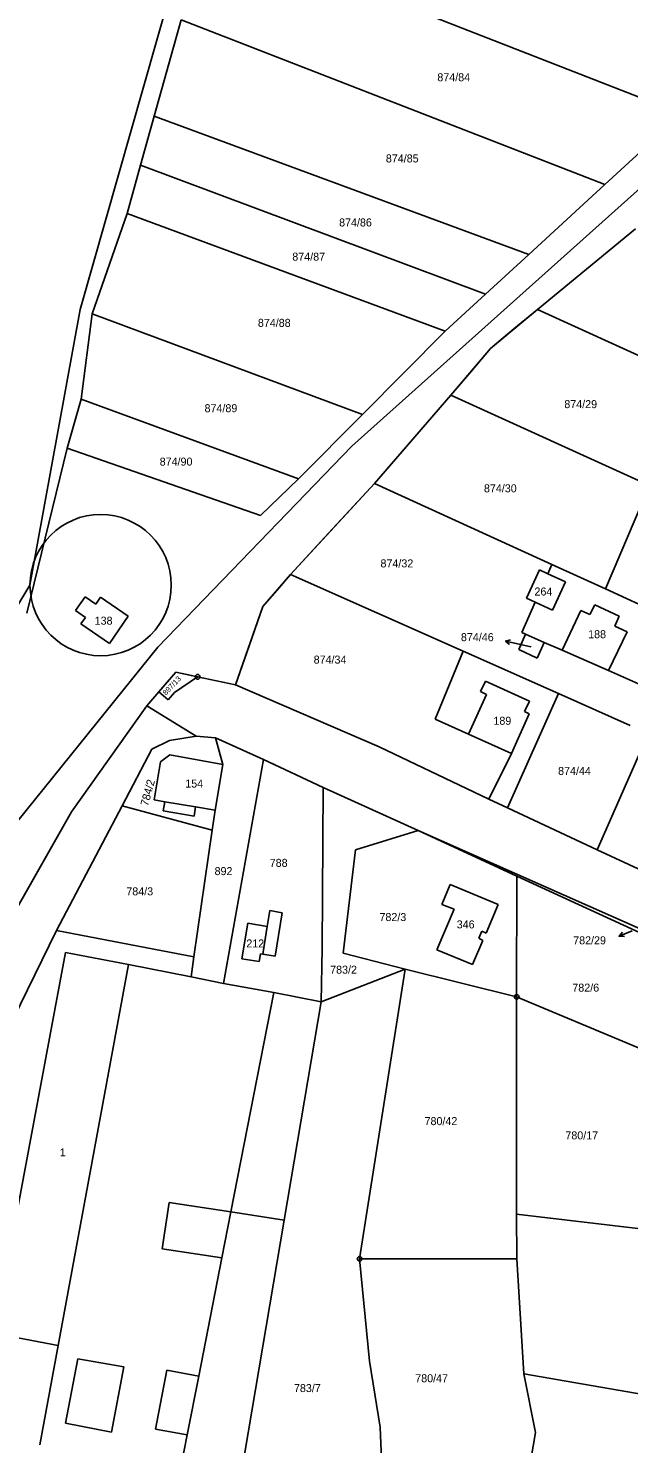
# Model space of a CAD drawing. Extents: x -593358 to -590116, y -1072518 to -1068420.
# Drawn here: x -592023.7 to -591896.3, y -1070275.6 to -1069975 of the extents above; entities that cross this region are included whole.
import ezdxf

# ---------------------------------------------------------------- set-up
doc = ezdxf.new("R2010")
doc.units = 0
for name, color, linetype in [('Parcela KN', 7, 'Continuous'), ('Parcela ZE', 7, 'Continuous'), ('Parcelní číslo', 7, 'Continuous'), ('Parcelní číslo_stavební', 7, 'Continuous'), ('stavby - vnitřní kresba', 7, 'Continuous'), ('Stavebky', 7, 'Continuous'), ('Vnitřní obvod', 7, 'Continuous'), ('Vrstva 16', 7, 'Continuous'), ('Vrstva 24', 7, 'Continuous'), ('Železnice', 7, 'Continuous')]:
    doc.layers.add(name, color=color, linetype=linetype)

msp = doc.modelspace()

# ---------------------------------------------------------------- linework, layer by layer
at = {"layer": 'Parcela KN'}
for p, q in [((-591885.02, -1069993.12), (-591901.38, -1070008.15)), ((-591901.38, -1070008.15), (-591917.53, -1070022.98)), ((-591894.84, -1070017.56), (-591915.67, -1070034.67)), ((-591917.53, -1070022.98), (-591926.72, -1070031.42)), ((-591926.72, -1070031.42), (-591935.25, -1070039.25)), ((-591915.67, -1070034.67), (-591925.64, -1070042.95)), ((-591915.67, -1070034.67), (-591874.1, -1070053.66)), ((-591935.25, -1070039.25), (-591952.8, -1070056.96)), ((-591925.64, -1070042.95), (-591934.03, -1070052.86)), ((-591934.03, -1070052.86), (-591950.26, -1070071.63)), ((-591934.03, -1070052.86), (-591891.93, -1070072.03)), ((-591952.8, -1070056.96), (-591966.39, -1070070.67)), ((-592015.51, -1070064.15), (-592024.09, -1070099.19)), ((-591974.47, -1070078.44), (-592015.51, -1070064.15)), ((-591966.39, -1070070.67), (-591974.47, -1070078.44)), ((-591950.26, -1070071.63), (-591968.07, -1070090.95)), ((-591912.6, -1070088.84), (-591950.26, -1070071.63)), ((-591891.93, -1070072.03), (-591901.24, -1070094.03)), ((-591968.07, -1070090.95), (-591973.98, -1070097.75)), ((-591968.07, -1070090.95), (-591931.47, -1070107.24)), ((-591918.01, -1070095.98), (-591915.25, -1070089.97)), ((-591915.25, -1070089.97), (-591913.46, -1070090.78)), ((-591913.46, -1070090.78), (-591912.6, -1070088.84)), ((-591913.46, -1070090.78), (-591909.71, -1070092.49)), ((-591901.24, -1070094.03), (-591912.6, -1070088.84)), ((-591909.71, -1070092.49), (-591912.49, -1070098.52)), ((-591885.95, -1070101.02), (-591901.24, -1070094.03)), ((-592013.75, -1070098.61), (-592011.66, -1070095.73)), ((-592011.66, -1070095.73), (-592009.44, -1070097.25)), ((-592009.44, -1070097.25), (-592008.39, -1070095.79)), ((-592008.39, -1070095.79), (-592002.52, -1070099.8)), ((-591918.98, -1070103.29), (-591916.14, -1070096.84)), ((-591916.14, -1070096.84), (-591918.01, -1070095.98)), ((-591912.49, -1070098.52), (-591916.14, -1070096.84)), ((-592011.62, -1070100.12), (-592013.75, -1070098.61)), ((-592012.61, -1070101.42), (-592011.62, -1070100.12)), ((-592002.52, -1070099.8), (-592006.52, -1070105.62)), ((-591973.98, -1070097.75), (-591979.77, -1070114.41)), ((-592006.52, -1070105.62), (-592012.61, -1070101.42)), ((-591918.21, -1070103.63), (-591918.98, -1070103.29)), ((-591918.21, -1070103.63), (-591919.62, -1070106.91)), ((-591914.24, -1070105.38), (-591918.21, -1070103.63)), ((-591915.74, -1070108.73), (-591914.24, -1070105.38)), ((-591910.46, -1070107.05), (-591914.24, -1070105.38)), ((-591937.36, -1070121.65), (-591931.47, -1070107.24)), ((-591931.47, -1070107.24), (-591911.21, -1070116.26)), ((-591919.62, -1070106.91), (-591915.74, -1070108.73)), ((-591900.62, -1070111.38), (-591910.46, -1070107.05)), ((-591992.44, -1070111.73), (-591996.05, -1070115.88)), ((-591987.8, -1070112.71), (-591992.44, -1070111.73)), ((-591892.33, -1070115.04), (-591900.62, -1070111.38)), ((-591992.74, -1070116.02), (-591987.8, -1070112.71)), ((-591979.77, -1070114.41), (-591987.8, -1070112.71)), ((-591979.77, -1070114.41), (-591949.24, -1070127.58)), ((-591996.05, -1070115.88), (-591998.62, -1070118.84)), ((-591996.05, -1070115.88), (-591994.04, -1070117.57)), ((-591994.04, -1070117.57), (-591992.74, -1070116.02)), ((-591911.21, -1070116.26), (-591922.05, -1070140.54)), ((-591911.21, -1070116.26), (-591895.97, -1070123.04)), ((-592014.58, -1070141.38), (-591998.62, -1070118.84)), ((-591988.15, -1070125.32), (-591998.62, -1070118.84)), ((-591930.31, -1070124.84), (-591937.36, -1070121.65)), ((-591993.79, -1070126.22), (-591997.49, -1070128.02)), ((-591988.15, -1070125.32), (-591993.79, -1070126.22)), ((-591984.03, -1070125.67), (-591988.15, -1070125.32)), ((-591973.84, -1070130.28), (-591984.03, -1070125.67)), ((-591984.03, -1070125.67), (-591982.48, -1070131.28)), ((-591921.19, -1070128.95), (-591930.31, -1070124.84)), ((-591892.09, -1070124.64), (-591902.99, -1070149.42)), ((-591997.49, -1070128.02), (-592003.83, -1070140.09)), ((-591995.71, -1070130.72), (-591993.72, -1070129.24)), ((-591993.72, -1070129.24), (-591982.48, -1070131.28)), ((-591982.3, -1070177.79), (-591973.84, -1070130.28)), ((-591973.84, -1070130.28), (-591961.17, -1070136.2)), ((-591949.24, -1070127.58), (-591925.99, -1070138.7)), ((-591921.19, -1070128.95), (-591925.99, -1070138.7)), ((-591997, -1070138.84), (-591995.71, -1070130.72)), ((-591982.48, -1070131.28), (-591984.09, -1070141.04)), ((-591961.35, -1070170.4), (-591961.17, -1070136.2)), ((-591961.17, -1070136.2), (-591941.01, -1070145.36)), ((-591994.78, -1070139.22), (-591997, -1070138.84)), ((-591995.11, -1070141.14), (-591994.78, -1070139.22)), ((-591925.99, -1070138.7), (-591922.05, -1070140.54)), ((-592042.34, -1070190.29), (-592014.58, -1070141.38)), ((-592003.83, -1070140.09), (-592017.75, -1070166.6)), ((-592003.83, -1070140.09), (-591984.71, -1070145.29)), ((-591988.56, -1070142.26), (-591995.11, -1070141.14)), ((-591988.23, -1070140.33), (-591988.56, -1070142.26)), ((-591984.09, -1070141.04), (-591988.23, -1070140.33)), ((-591984.71, -1070145.29), (-591984.09, -1070141.04)), ((-591922.05, -1070140.54), (-591902.99, -1070149.42)), ((-591988.6, -1070172.19), (-591984.71, -1070145.29)), ((-591941.01, -1070145.36), (-591954.28, -1070149.44)), ((-591941.01, -1070145.36), (-591920.03, -1070155.06)), ((-591881.28, -1070171.81), (-591941.01, -1070145.36)), ((-591954.28, -1070149.44), (-591956.91, -1070171.41)), ((-591902.99, -1070149.42), (-591873.88, -1070162.97)), ((-591935.98, -1070161.04), (-591934.18, -1070156.82)), ((-591934.18, -1070156.82), (-591923.99, -1070161.04)), ((-591920.03, -1070155.06), (-591920.09, -1070180.68)), ((-591920.03, -1070155.06), (-591887.38, -1070170.03)), ((-591973.02, -1070165.71), (-591972.48, -1070162.35)), ((-591972.48, -1070162.35), (-591969.89, -1070162.81)), ((-591969.89, -1070162.81), (-591971.36, -1070172.01)), ((-591937.02, -1070170.68), (-591933.38, -1070162.05)), ((-591933.38, -1070162.05), (-591935.98, -1070161.04)), ((-591923.99, -1070161.04), (-591926.57, -1070167.1)), ((-591978.43, -1070172.58), (-591977.16, -1070165.04)), ((-591977.16, -1070165.04), (-591973.02, -1070165.71)), ((-592026.93, -1070185.41), (-592017.75, -1070166.6)), ((-592017.75, -1070166.6), (-591988.6, -1070172.19)), ((-591927.24, -1070168.66), (-591929.43, -1070173.81)), ((-591927.5, -1070166.71), (-591928.11, -1070168.2)), ((-591928.11, -1070168.2), (-591927.24, -1070168.66)), ((-591926.57, -1070167.1), (-591927.5, -1070166.71)), ((-592015.88, -1070171.26), (-592030.98, -1070252.14)), ((-592015.88, -1070171.26), (-592002.47, -1070173.81)), ((-591988.6, -1070172.19), (-591989.21, -1070176.38)), ((-591974.46, -1070171.52), (-591974.73, -1070173.18)), ((-591973.96, -1070171.6), (-591974.46, -1070171.52)), ((-591971.36, -1070172.01), (-591973.96, -1070171.6)), ((-591961.57, -1070181.71), (-591961.35, -1070170.4)), ((-591956.91, -1070171.41), (-591943.76, -1070174.79)), ((-591929.43, -1070173.81), (-591937.02, -1070170.68)), ((-592002.47, -1070173.81), (-591989.21, -1070176.38)), ((-591974.73, -1070173.18), (-591978.43, -1070172.58)), ((-591943.76, -1070174.79), (-591961.57, -1070181.71)), ((-591953.42, -1070236.3), (-591943.76, -1070174.79)), ((-591943.76, -1070174.79), (-591920.09, -1070180.68)), ((-591989.21, -1070176.38), (-591982.3, -1070177.79)), ((-591982.3, -1070177.79), (-591971.66, -1070179.75)), ((-591971.66, -1070179.75), (-591961.57, -1070181.71)), ((-591920.09, -1070180.68), (-591920.11, -1070226.82)), ((-591890.67, -1070193), (-591920.09, -1070180.68)), ((-591961.57, -1070181.71), (-591969.41, -1070228.07)), ((-591969.41, -1070228.07), (-591978.54, -1070282.02)), ((-591920.11, -1070226.82), (-591920.07, -1070236.28)), ((-591920.11, -1070226.82), (-591858.14, -1070234.2)), ((-591953.42, -1070236.3), (-591920.07, -1070236.28)), ((-591951.34, -1070258.03), (-591953.42, -1070236.3)), ((-591920.07, -1070236.28), (-591918.54, -1070260.7)), ((-592030.98, -1070252.14), (-592017.41, -1070254.74)), ((-592017.41, -1070254.74), (-592021.28, -1070275.81)), ((-591949.04, -1070272.05), (-591951.34, -1070258.03)), ((-591918.54, -1070260.7), (-591835.79, -1070275.22)), ((-591918.54, -1070260.7), (-591916.12, -1070273.19)), ((-591948.4, -1070288.04), (-591949.04, -1070272.05)), ((-591916.12, -1070273.19), (-591918.68, -1070288.23))]:
    msp.add_line(p, q, dxfattribs=at)
at = {"layer": 'Parcela ZE'}
for p, q in [((-591985.9, -1069953.68), (-591885.02, -1069993.12)), ((-592012.76, -1070034.67), (-591990.66, -1069957.02)), ((-591997.02, -1069993.61), (-591991.31, -1069973.12)), ((-591991.31, -1069973.12), (-591901.38, -1070008.15)), ((-591999.92, -1070004.02), (-591997.02, -1069993.61)), ((-591997.02, -1069993.61), (-591917.53, -1070022.98)), ((-592002.78, -1070014.27), (-591999.92, -1070004.02)), ((-591999.92, -1070004.02), (-591926.72, -1070031.42)), ((-592010.18, -1070035.61), (-592002.78, -1070014.27)), ((-592002.78, -1070014.27), (-591935.25, -1070039.25)), ((-592023.39, -1070093.21), (-592012.76, -1070034.67)), ((-592012.53, -1070053.72), (-592010.18, -1070035.61)), ((-592010.18, -1070035.61), (-591952.8, -1070056.96)), ((-592015.51, -1070064.15), (-592012.53, -1070053.72)), ((-592012.53, -1070053.72), (-591966.39, -1070070.67)), ((-592026.19, -1070097.79), (-592023.39, -1070093.21))]:
    msp.add_line(p, q, dxfattribs=at)
at = {"layer": 'stavby - vnitřní kresba'}
for p, q in [((-591904.53, -1070099.48), (-591903.49, -1070097.38)), ((-591903.49, -1070097.38), (-591898.36, -1070099.82)), ((-591910.46, -1070107.05), (-591906.46, -1070098.6)), ((-591904.53, -1070099.48), (-591906.46, -1070098.6)), ((-591898.36, -1070099.82), (-591899.26, -1070101.9)), ((-591896.66, -1070103.1), (-591900.62, -1070111.38)), ((-591896.66, -1070103.1), (-591899.26, -1070101.9)), ((-591927.78, -1070115.83), (-591926.72, -1070113.61)), ((-591926.72, -1070113.61), (-591917.4, -1070117.89)), ((-591926.49, -1070116.42), (-591930.31, -1070124.84)), ((-591926.49, -1070116.42), (-591927.78, -1070115.83)), ((-591917.4, -1070117.89), (-591918.45, -1070120.08)), ((-591921.19, -1070128.95), (-591917.41, -1070120.55)), ((-591917.41, -1070120.55), (-591918.45, -1070120.08)), ((-591994.78, -1070139.22), (-591988.23, -1070140.33)), ((-591973.02, -1070165.71), (-591973.96, -1070171.6)), ((-592017.41, -1070254.74), (-592002.47, -1070173.81)), ((-591971.66, -1070179.75), (-591980.75, -1070226.32)), ((-591993.85, -1070224.31), (-591995.36, -1070234.14)), ((-591980.75, -1070226.32), (-591993.85, -1070224.31)), ((-591980.75, -1070226.32), (-591982.66, -1070236.09)), ((-591969.41, -1070228.07), (-591980.75, -1070226.32)), ((-591995.36, -1070234.14), (-591982.66, -1070236.09)), ((-591982.66, -1070236.09), (-591987.57, -1070261.24)), ((-592015.84, -1070271.23), (-592013.2, -1070257.54)), ((-592013.2, -1070257.54), (-592003.47, -1070259.26)), ((-592003.47, -1070259.26), (-592006.11, -1070273.1)), ((-591996.73, -1070272.44), (-591994.37, -1070259.96)), ((-591994.37, -1070259.96), (-591987.57, -1070261.24)), ((-591987.57, -1070261.24), (-591990, -1070273.69)), ((-592006.11, -1070273.1), (-592015.84, -1070271.23)), ((-591990, -1070273.69), (-591996.73, -1070272.44)), ((-591990, -1070273.69), (-591991.27, -1070280.17))]:
    msp.add_line(p, q, dxfattribs=at)
at = {"layer": 'Stavebky'}
msp.add_circle((-592008.39, -1070093.21), 15, dxfattribs=at)
at = {"layer": 'Vnitřní obvod'}
for p, q in [((-591894.84, -1070017.56), (-591905.255, -1070026.115)), ((-591905.255, -1070026.115), (-591915.67, -1070034.67)), ((-591915.67, -1070034.67), (-591920.655, -1070038.81)), ((-591920.655, -1070038.81), (-591925.64, -1070042.95)), ((-591925.64, -1070042.95), (-591929.835, -1070047.905)), ((-591929.835, -1070047.905), (-591934.03, -1070052.86)), ((-591934.03, -1070052.86), (-591942.145, -1070062.245)), ((-591942.145, -1070062.245), (-591950.26, -1070071.63)), ((-591950.26, -1070071.63), (-591959.165, -1070081.29)), ((-591959.165, -1070081.29), (-591968.07, -1070090.95)), ((-591968.07, -1070090.95), (-591971.025, -1070094.35)), ((-591971.025, -1070094.35), (-591973.98, -1070097.75)), ((-591973.98, -1070097.75), (-591976.875, -1070106.08)), ((-591976.875, -1070106.08), (-591979.77, -1070114.41)), ((-591992.44, -1070111.73), (-591994.245, -1070113.805)), ((-591990.12, -1070112.22), (-591992.44, -1070111.73)), ((-591987.8, -1070112.71), (-591990.12, -1070112.22)), ((-591994.245, -1070113.805), (-591996.05, -1070115.88)), ((-591983.785, -1070113.56), (-591987.8, -1070112.71)), ((-591979.77, -1070114.41), (-591983.785, -1070113.56)), ((-591997.335, -1070117.36), (-591998.62, -1070118.84)), ((-591996.05, -1070115.88), (-591997.335, -1070117.36))]:
    msp.add_line(p, q, dxfattribs=at)
msp.add_lwpolyline([(-591998.62, -1070118.84), (-592014.58, -1070141.38), (-592028.46, -1070165.835), (-592042.34, -1070190.29), (-592052.39, -1070205.325), (-592062.44, -1070220.36), (-592080.005, -1070244.25), (-592097.57, -1070268.14)], dxfattribs=at)
at = {"layer": 'Vrstva 16'}
for p, q in [((-591922.457, -1070105.11), (-591919.53, -1070105.77)), ((-591917.09, -1070106.32), (-591919.53, -1070105.77)), ((-591898.339, -1070167.797), (-591895.58, -1070166.62))]:
    msp.add_line(p, q, dxfattribs=at)
for points in [[(-591921.591, -1070105.818), (-591922.457, -1070105.11), (-591921.371, -1070104.842)], [(-591897.223, -1070167.865), (-591898.339, -1070167.797), (-591897.616, -1070166.945)]]:
    msp.add_lwpolyline(points, dxfattribs=at)
at = {"layer": 'Vrstva 24'}
for p, q in [((-591987.92, -1070112.71), (-591987.68, -1070112.71)), ((-591920.21, -1070180.68), (-591919.97, -1070180.68)), ((-591953.54, -1070236.3), (-591953.3, -1070236.3))]:
    msp.add_line(p, q, dxfattribs=at)
for points in [[(-591987.65, -1070112.23), (-591987.4, -1070112.41), (-591987.3, -1070112.7), (-591987.4, -1070112.99), (-591987.65, -1070113.17), (-591987.96, -1070113.17), (-591988.21, -1070112.99), (-591988.31, -1070112.7), (-591988.21, -1070112.41), (-591987.96, -1070112.23)], [(-591919.94, -1070180.2), (-591919.69, -1070180.38), (-591919.59, -1070180.67), (-591919.69, -1070180.96), (-591919.94, -1070181.14), (-591920.25, -1070181.14), (-591920.5, -1070180.96), (-591920.6, -1070180.67), (-591920.5, -1070180.38), (-591920.25, -1070180.2)], [(-591953.27, -1070235.82), (-591953.02, -1070236), (-591952.92, -1070236.29), (-591953.02, -1070236.58), (-591953.27, -1070236.76), (-591953.58, -1070236.76), (-591953.83, -1070236.58), (-591953.93, -1070236.29), (-591953.83, -1070236), (-591953.58, -1070235.82)]]:
    msp.add_lwpolyline(points, close=True, dxfattribs=at)
at = {"layer": 'Železnice'}
msp.add_lwpolyline([(-591413.541, -1069785.129), (-591531.288, -1069810.752), (-591632.717, -1069846.424), (-591712.303, -1069884.858), (-591807.707, -1069942.888), (-591847.876, -1069971.525), (-591892.565, -1070007.699), (-591955.079, -1070063.719), (-591996.253, -1070106.424), (-592033.41, -1070152.395), (-592108.352, -1070256.773), (-592135.969, -1070299.729), (-592184.967, -1070375.944), (-592263.759, -1070488.889), (-592300.665, -1070532.851)], dxfattribs=at)

# ---------------------------------------------------------------- texts
at = {"layer": 'Parcelní číslo'}
for s, height, p in [('874/84', 1.7, (-591936.926, -1069986.2)), ('874/85', 1.7, (-591947.853, -1070003.44)), ('874/86', 1.7, (-591957.776, -1070017.04)), ('874/87', 1.7, (-591967.706, -1070024.3)), ('874/88', 1.7, (-591975.016, -1070038.36)), ('874/89', 1.7, (-591986.336, -1070056.49)), ('874/29', 1.7, (-591909.973, -1070055.62)), ('874/90', 1.7, (-591995.856, -1070067.83)), ('874/30', 1.7, (-591927.033, -1070073.5)), ('874/32', 1.7, (-591948.99, -1070089.45)), ('874/46', 0.1, (-591917.332, -1070106.32)), ('874/34', 1.7, (-591963.176, -1070109.88)), ('874/44', 1.7, (-591911.299, -1070133.53)), ('788', 1.7, (-591972.501, -1070153.05)), ('892', 1.7, (-591984.205, -1070154.8)), ('784/3', 1.7, (-592002.937, -1070159.1)), ('782/3', 1.7, (-591949.21, -1070164.56)), ('783/2', 1.7, (-591959.68, -1070175.74)), ('782/6', 1.7, (-591908.273, -1070179.55)), ('780/42', 1.7, (-591939.639, -1070207.9)), ('780/17', 1.7, (-591909.748, -1070210.93)), ('780/47', 1.7, (-591941.616, -1070262.51)), ('783/7', 1.7, (-591967.357, -1070264.6))]:
    msp.add_text(s, height=height, dxfattribs=at).set_placement(p)
for s, height, rotation, p in [('897/13', 1.14, 46.63876, (-591994.522, -1070116.696)), ('784/2', 1.7, 74.59911, (-591998.348, -1070140.258))]:
    msp.add_text(s, height=height, rotation=rotation, dxfattribs=at).set_placement(p)
at = {"layer": 'Parcelní číslo_stavební'}
for s, p in [('264', (-591916.308, -1070095.42)), ('138', (-592009.663, -1070101.62)), ('188', (-591904.913, -1070104.49)), ('189', (-591925.023, -1070122.87)), ('154', (-591990.433, -1070136.21)), ('346', (-591932.811, -1070166.12)), ('212', (-591977.473, -1070170.17)), ('1', (-592017.068, -1070214.53))]:
    msp.add_text(s, height=1.7, dxfattribs=at).set_placement(p)
at = {"layer": 'Vrstva 16'}
for s, p in [('874/46', (-591931.916, -1070105.11)), ('782/29', (-591908.091, -1070169.5))]:
    msp.add_text(s, height=1.7, dxfattribs=at).set_placement(p)

doc.saveas('drawing.dxf')
